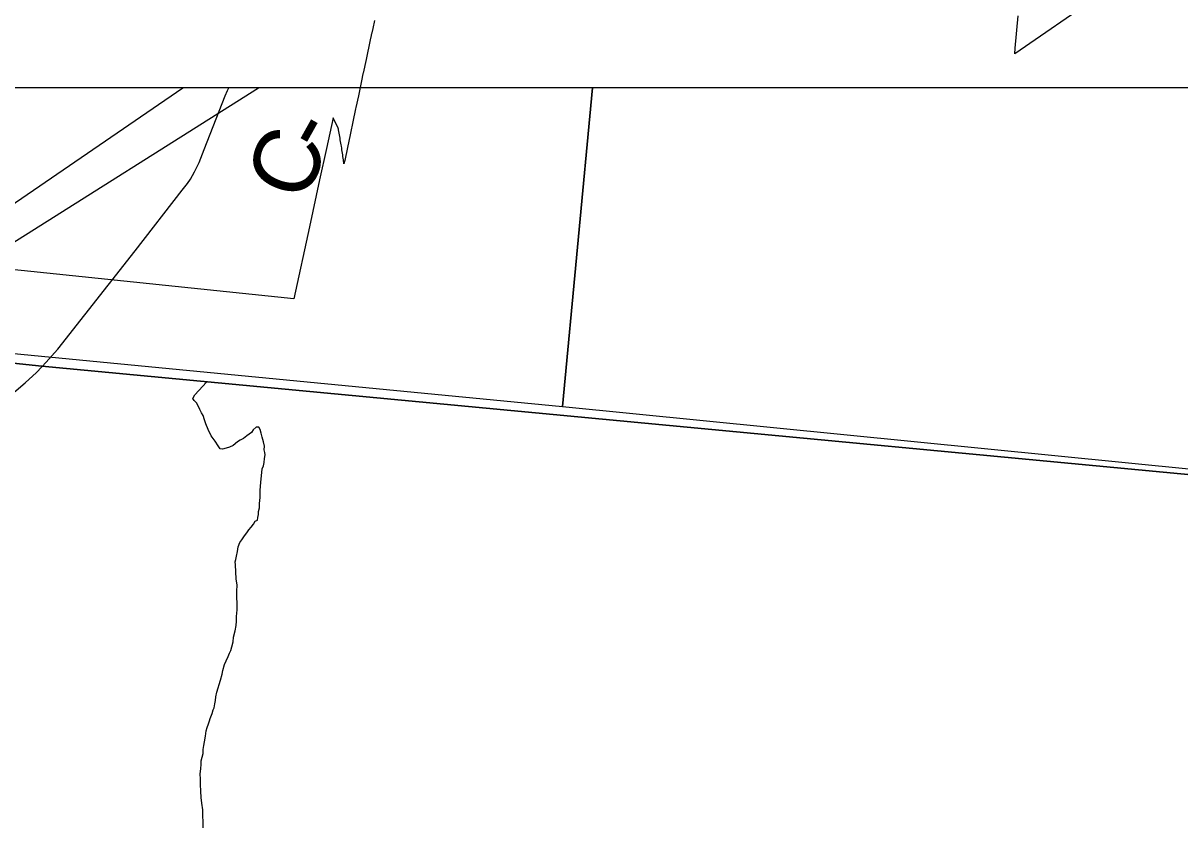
# Model space of a CAD drawing. Extents: x -1.4 to 35.4, y 0 to 22.
# Drawn here: x 28.518 to 29.515, y 19.219 to 19.91 of the extents above; entities that cross this region are included whole.
import ezdxf

# ---------------------------------------------------------------- set-up
doc = ezdxf.new("R2010")
doc.units = 0
for name, color, linetype in [('GM_X_County_Road', 7, 'Continuous'), ('GM_X_County_Road_Text', 7, 'Continuous'), ('GM_X_County_Text', 7, 'Continuous'), ('GM_X_Minor_River', 7, 'Continuous'), ('GM_X_Rail_Line', 7, 'Continuous'), ('GM_X_Township_Road', 7, 'Continuous'), ('SC_Scratch1', 7, 'Continuous'), ('SH_Border', 7, 'Continuous'), ('SH_Cut_Line', 7, 'Continuous')]:
    doc.layers.add(name, color=color, linetype=linetype)

msp = doc.modelspace()

# ---------------------------------------------------------------- linework, layer by layer
at = {"layer": 'GM_X_County_Road'}
for points in [[(29.00897, 19.85458), (28.00519, 19.85458), (27.9898, 19.67613), (28.9831, 19.58018)], [(30.05085, 19.85458), (29.00897, 19.85458), (28.9831, 19.58018), (30.01367, 19.47741)]]:
    msp.add_lwpolyline(points, close=True, dxfattribs=at)
msp.add_lwpolyline([(28.53451, 19.61424), (28.5382, 19.6183), (28.54273, 19.62332), (28.54816, 19.62949), (28.61472, 19.7143), (28.65538, 19.76637), (28.65996, 19.7721), (28.6625, 19.77591), (28.66432, 19.77901), (28.66608, 19.78222), (28.66754, 19.78507), (28.66996, 19.79028), (28.6743, 19.80142), (28.69229, 19.84775), (28.69446, 19.85238), (28.69557, 19.85458)], dxfattribs=at)
at = {"layer": 'GM_X_County_Text'}
for points in [[(29.44398, 19.93314), (29.37286, 19.8841), (29.37329, 19.88895), (29.37575, 19.91679)], [(28.82106, 19.91284), (28.81954, 19.90595), (28.81844, 19.90093), (28.81835, 19.90049), (28.81821, 19.89987), (28.81739, 19.89598), (28.81382, 19.8791), (28.81135, 19.86738), (28.81119, 19.86665), (28.80992, 19.86064), (28.80842, 19.85354), (28.80718, 19.84766), (28.80511, 19.83787), (28.80483, 19.83654), (28.80248, 19.82542), (28.80043, 19.8157), (28.80013, 19.81431), (28.79778, 19.80319), (28.79543, 19.79207), (28.7948, 19.78908), (28.79475, 19.78946), (28.79475, 19.78948), (28.7947, 19.78987), (28.79461, 19.79058), (28.79451, 19.79132), (28.79432, 19.79271), (28.79432, 19.79276), (28.79413, 19.7941), (28.79412, 19.79419), (28.79392, 19.7956), (28.79392, 19.79563), (28.79372, 19.79703), (28.79371, 19.79706), (28.79351, 19.79846), (28.7935, 19.7985), (28.79329, 19.79989), (28.79328, 19.79993), (28.79307, 19.80133), (28.79306, 19.80136), (28.79284, 19.80277), (28.79282, 19.80289), (28.79261, 19.80421), (28.7926, 19.80427), (28.79237, 19.80566), (28.79214, 19.80704), (28.79213, 19.80709), (28.79191, 19.80842), (28.79189, 19.80852), (28.79165, 19.80992), (28.79164, 19.80995), (28.7914, 19.81134), (28.79139, 19.81137), (28.79114, 19.81276), (28.79113, 19.8128), (28.79088, 19.81419), (28.79087, 19.81423), (28.79061, 19.81561), (28.7906, 19.81565), (28.79034, 19.81705), (28.79031, 19.81717), (28.79006, 19.81848), (28.79005, 19.81854), (28.78997, 19.81891), (28.78996, 19.819), (28.78978, 19.81992), (28.78535, 19.82871), (28.77964, 19.80242), (28.7738, 19.77546), (28.76498, 19.7348), (28.75157, 19.67298), (28.50278, 19.69863)]]:
    msp.add_lwpolyline(points, dxfattribs=at)
at = {"layer": 'GM_X_Minor_River'}
for points in [[(28.66757, 19.58316), (28.66571, 19.58509), (28.6646, 19.58701), (28.66616, 19.59002), (28.66964, 19.59376), (28.67633, 19.6009)], [(28.67181, 19.27472), (28.67262, 19.27775), (28.67343, 19.28115), (28.67349, 19.28457), (28.67392, 19.28798), (28.67473, 19.291), (28.67556, 19.29593), (28.67602, 19.30048), (28.67682, 19.3035), (28.67801, 19.30652), (28.67881, 19.30917), (28.6796, 19.31105), (28.68119, 19.31558), (28.682, 19.31861), (28.68279, 19.3205), (28.6836, 19.3239), (28.68402, 19.32655), (28.68445, 19.32996), (28.68527, 19.33375), (28.68647, 19.33752), (28.68728, 19.34055), (28.68848, 19.34433), (28.68969, 19.34925), (28.69051, 19.35265), (28.69172, 19.35757), (28.69329, 19.36096), (28.69487, 19.36473), (28.69605, 19.36737), (28.69723, 19.36963), (28.69804, 19.37304), (28.69925, 19.3772), (28.69969, 19.38137), (28.70091, 19.38666), (28.70175, 19.39121), (28.70219, 19.395), (28.70225, 19.39917), (28.70272, 19.40486), (28.70281, 19.41056), (28.70251, 19.4155), (28.70259, 19.42081), (28.70268, 19.42613), (28.702, 19.43146), (28.70143, 19.44362), (28.7011, 19.44628), (28.70151, 19.44817), (28.70231, 19.4512), (28.70313, 19.45498), (28.70358, 19.45916), (28.70515, 19.46293), (28.70671, 19.46518), (28.70904, 19.46856), (28.71098, 19.47119), (28.71292, 19.47381), (28.71485, 19.47606), (28.71679, 19.47869), (28.71835, 19.48132), (28.72026, 19.48205), (28.72068, 19.48432), (28.7211, 19.48698), (28.72114, 19.48963), (28.72195, 19.49266), (28.72201, 19.49645), (28.72247, 19.50176), (28.72257, 19.50784), (28.72306, 19.51467), (28.72438, 19.52642), (28.72556, 19.52906), (28.72598, 19.53171), (28.72642, 19.53512), (28.72685, 19.53853), (28.7265, 19.54043), (28.72615, 19.54272), (28.7262, 19.54576), (28.72551, 19.54956), (28.72443, 19.55376), (28.72335, 19.55719), (28.72264, 19.56024), (28.72153, 19.56216), (28.71925, 19.5622), (28.71656, 19.55996), (28.715, 19.55771), (28.71116, 19.55473), (28.70809, 19.5525), (28.70541, 19.55103), (28.70311, 19.54955), (28.69926, 19.54657), (28.6962, 19.5451), (28.69315, 19.54401), (28.6901, 19.5433), (28.68821, 19.54371), (28.68635, 19.54602), (28.68376, 19.55024), (28.68041, 19.55485), (28.67784, 19.56021), (28.67564, 19.56518), (28.67456, 19.56862), (28.67348, 19.57243), (28.672, 19.57473), (28.67052, 19.57741), (28.66942, 19.58009), (28.66757, 19.58316)], [(28.67356, 19.21697), (28.67304, 19.23255), (28.67238, 19.23825), (28.67169, 19.2432), (28.6714, 19.24852), (28.67111, 19.25422), (28.67118, 19.25878), (28.67087, 19.26334), (28.67133, 19.26789), (28.67176, 19.27168), (28.67181, 19.27472)]]:
    msp.add_lwpolyline(points, dxfattribs=at)
at = {"layer": 'GM_X_Rail_Line'}
for p, q in [((28.37602, 19.66305), (28.65605, 19.85458)), ((28.39049, 19.64608), (28.72104, 19.85458))]:
    msp.add_line(p, q, dxfattribs=at)
at = {"layer": 'GM_X_Township_Road'}
msp.add_lwpolyline([(28.50261, 19.58553), (28.52006, 19.60054), (28.52972, 19.60936), (28.53451, 19.61424)], dxfattribs=at)
at = {"layer": 'SC_Scratch1'}
msp.add_lwpolyline([(31.28967, 19.35489), (31.28967, 19.85458), (28.09842, 19.85458), (28.08925, 19.82989), (28.07584, 19.81498), (28.03709, 19.79561), (28.01325, 19.77029), (27.99687, 19.74496), (27.96409, 19.71218), (27.89904, 19.70487), (27.87434, 19.68881), (27.85627, 19.686), (28.53428, 19.61478), (29.99934, 19.47648), (30.10199, 19.46692), (30.11685, 19.46537), (30.1374, 19.46344), (30.14839, 19.46238), (30.35236, 19.44314), (30.4896, 19.4302)], close=True, dxfattribs=at)
msp.add_lwpolyline([(31.28967, 14.29451), (31.28967, 19.35489), (30.4896, 19.4302), (30.35236, 19.44314), (30.14839, 19.46238), (30.1374, 19.46344), (30.11685, 19.46537), (30.10199, 19.46692), (29.99934, 19.47648), (28.53428, 19.61478), (27.85627, 19.686), (26.94099, 19.77451), (26.89456, 19.27512), (26.84786, 18.83894), (26.84143, 18.77852), (26.78162, 18.78448)], dxfattribs=at)
at = {"layer": 'SH_Border'}
msp.add_lwpolyline([(24.48967, 19.85458), (24.49214, 13.05458), (31.28967, 13.05458), (31.28967, 19.85458)], close=True, dxfattribs=at)
at = {"layer": 'SH_Cut_Line'}
msp.add_lwpolyline([(31.28967, 19.35489), (31.28967, 19.85458), (26.94808, 19.85458), (26.94099, 19.77451), (27.85627, 19.686), (28.53428, 19.61478), (29.99934, 19.47648), (30.10199, 19.46692), (30.11685, 19.46537), (30.1374, 19.46344), (30.14839, 19.46238), (30.35236, 19.44314), (30.4896, 19.4302)], close=True, dxfattribs=at)
msp.add_lwpolyline([(31.28967, 13.05458), (31.28967, 19.35489), (30.4896, 19.4302), (30.35236, 19.44314), (30.14839, 19.46238), (30.1374, 19.46344), (30.11685, 19.46537), (30.10199, 19.46692), (29.99934, 19.47648), (28.53428, 19.61478), (27.85627, 19.686), (26.94099, 19.77451), (26.89456, 19.27512), (26.84786, 18.83894), (26.84143, 18.77852), (26.78162, 18.78448)], dxfattribs=at)

# ---------------------------------------------------------------- texts
at = {"layer": 'GM_X_County_Road_Text'}
for s, rotation, p in [('-', 60.76683, (28.77771, 19.79609)), ('C', 68.60409, (28.76157, 19.75449))]:
    msp.add_text(s, height=0.05682, rotation=rotation, dxfattribs=at).set_placement(p)

doc.saveas('drawing.dxf')
